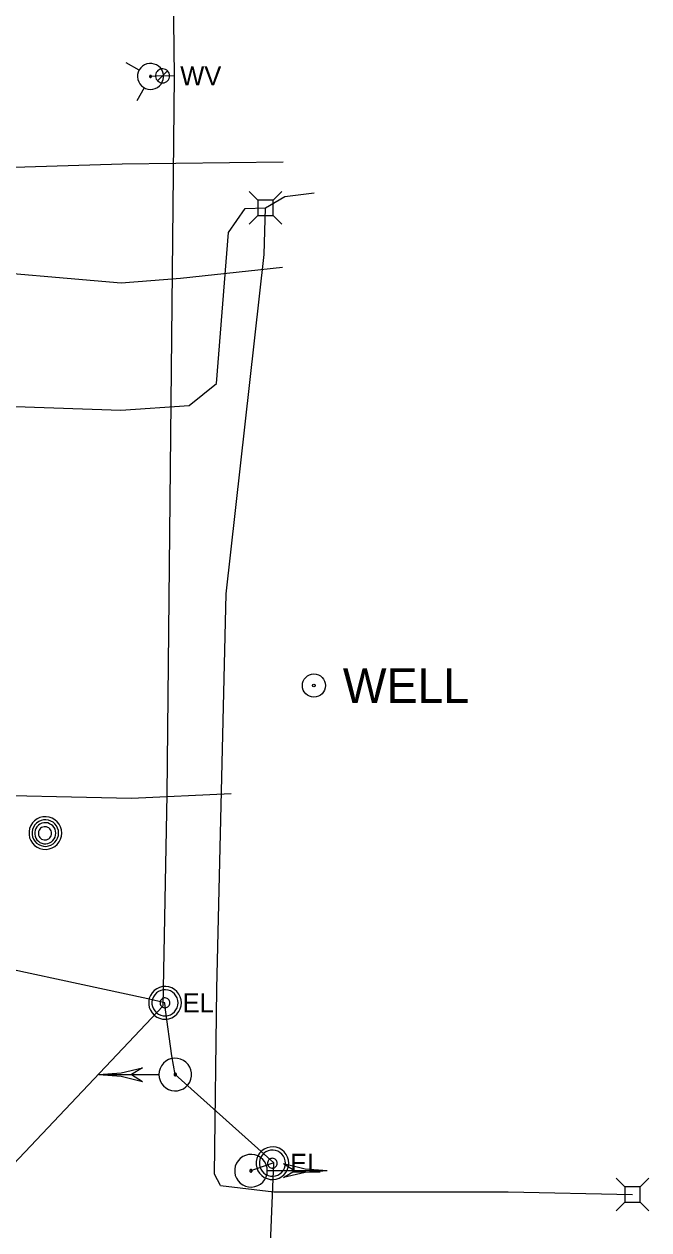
# Model space of a CAD drawing. Extents: x 596028 to 606371, y 330010 to 403088.
# Drawn here: x 602130 to 602256.1, y 369106.4 to 369349.8 of the extents above; entities that cross this region are included whole.
import ezdxf

# ---------------------------------------------------------------- set-up
doc = ezdxf.new("R2010")
doc.units = 0
for name, color, linetype in [('E_MISCPROP_Well', 7, 'Continuous'), ('E_SIG', 7, 'Continuous'), ('E_UTL_AG_Bold', 7, 'Continuous'), ('E_UTL_E', 7, 'Continuous'), ('E_UTL_E_UG', 7, 'Continuous'), ('E_UTL_G_UG', 7, 'Continuous'), ('E_UTL_MH', 7, 'Continuous'), ('E_UTL_T_UG', 7, 'Continuous'), ('E_UTL_TV_UG', 7, 'Continuous'), ('E_UTL_W', 7, 'Continuous'), ('E_UTL_W_UG', 7, 'Continuous'), ('E_UTL_WHydrant', 7, 'Continuous')]:
    doc.layers.add(name, color=color, linetype=linetype)

msp = doc.modelspace()

# ---------------------------------------------------------------- linework, layer by layer
at = {"layer": 'E_MISCPROP_Well'}
for radius in [2.33, 0.292]:
    msp.add_circle((602188.45, 369216.25), radius, dxfattribs=at)
at = {"layer": 'E_SIG'}
for points in [[(602145.07, 369137.72), (602149.53, 369138.06), (602153.87, 369139.09)], [(602153.87, 369139.09), (602151.67, 369137.72)], [(602157.17, 369137.72), (602157.23, 369137.09), (602157.41, 369136.49), (602157.7, 369135.93), (602158.08, 369135.44), (602158.56, 369135.03), (602159.1, 369134.71), (602159.69, 369134.51), (602160.31, 369134.42), (602160.94, 369134.45), (602161.55, 369134.6), (602162.12, 369134.86), (602162.63, 369135.22), (602163.07, 369135.68), (602163.41, 369136.2), (602163.64, 369136.79), (602163.76, 369137.4), (602163.76, 369138.03), (602163.64, 369138.65), (602163.41, 369139.23), (602163.07, 369139.76), (602162.63, 369140.21), (602162.12, 369140.57), (602161.55, 369140.83), (602160.94, 369140.98), (602160.31, 369141.01), (602159.69, 369140.92), (602159.1, 369140.72), (602158.56, 369140.4), (602158.08, 369139.99), (602157.7, 369139.5), (602157.41, 369138.94), (602157.23, 369138.34), (602157.17, 369137.72)], [(602145.07, 369137.72), (602157.11, 369137.72)], [(602145.07, 369137.72), (602149.53, 369137.37), (602153.87, 369136.34)], [(602151.67, 369137.72), (602153.87, 369136.34)], [(602160.22, 369137.72), (602160.22, 369137.67), (602160.24, 369137.62), (602160.26, 369137.58), (602160.29, 369137.54), (602160.33, 369137.51), (602160.37, 369137.49), (602160.41, 369137.47), (602160.46, 369137.46), (602160.51, 369137.47), (602160.55, 369137.48), (602160.6, 369137.5), (602160.64, 369137.52), (602160.67, 369137.56), (602160.7, 369137.6), (602160.71, 369137.64), (602160.72, 369137.69), (602160.72, 369137.74), (602160.71, 369137.79), (602160.7, 369137.83), (602160.67, 369137.87), (602160.64, 369137.91), (602160.6, 369137.93), (602160.55, 369137.95), (602160.51, 369137.97), (602160.46, 369137.97), (602160.41, 369137.96), (602160.37, 369137.95), (602160.33, 369137.92), (602160.29, 369137.89), (602160.26, 369137.85), (602160.24, 369137.81), (602160.22, 369137.76), (602160.22, 369137.72)], [(602179.05, 369118.28), (602178.99, 369118.91), (602178.82, 369119.51), (602178.53, 369120.07), (602178.14, 369120.56), (602177.67, 369120.97), (602177.12, 369121.29), (602176.53, 369121.49), (602175.91, 369121.58), (602175.28, 369121.55), (602174.67, 369121.4), (602174.1, 369121.14), (602173.59, 369120.78), (602173.16, 369120.32), (602172.82, 369119.8), (602172.59, 369119.21), (602172.47, 369118.6), (602172.47, 369117.97), (602172.59, 369117.35), (602172.82, 369116.77), (602173.16, 369116.24), (602173.59, 369115.79), (602174.1, 369115.43), (602174.67, 369115.17), (602175.28, 369115.02), (602175.91, 369114.99), (602176.53, 369115.08), (602177.12, 369115.28), (602177.67, 369115.6), (602178.14, 369116.01), (602178.53, 369116.5), (602178.82, 369117.06), (602178.99, 369117.66), (602179.05, 369118.28)], [(602191.15, 369118.28), (602186.7, 369118.63), (602182.35, 369119.66)], [(602184.55, 369118.28), (602182.35, 369119.66)], [(602176, 369118.28), (602176, 369118.33), (602175.99, 369118.38), (602175.96, 369118.42), (602175.93, 369118.46), (602175.9, 369118.49), (602175.86, 369118.51), (602175.81, 369118.53), (602175.76, 369118.54), (602175.72, 369118.53), (602175.67, 369118.52), (602175.63, 369118.5), (602175.59, 369118.48), (602175.55, 369118.44), (602175.53, 369118.4), (602175.51, 369118.36), (602175.5, 369118.31), (602175.5, 369118.26), (602175.51, 369118.21), (602175.53, 369118.17), (602175.55, 369118.13), (602175.59, 369118.09), (602175.63, 369118.07), (602175.67, 369118.05), (602175.72, 369118.03), (602175.76, 369118.03), (602175.81, 369118.04), (602175.86, 369118.05), (602175.9, 369118.08), (602175.93, 369118.11), (602175.96, 369118.15), (602175.99, 369118.19), (602176, 369118.24), (602176, 369118.28)], [(602191.15, 369118.28), (602179.11, 369118.28)], [(602191.15, 369118.28), (602186.7, 369117.94), (602182.35, 369116.91)], [(602182.35, 369116.91), (602184.55, 369118.28)]]:
    msp.add_lwpolyline(points, dxfattribs=at)
at = {"layer": 'E_UTL_AG_Bold'}
for points in [[(602177.11, 369314.24), (602175.36, 369315.99)], [(602180.21, 369314.24), (602177.11, 369314.24)], [(602177.11, 369314.24), (602177.11, 369311.15)], [(602180.21, 369314.24), (602181.96, 369315.99)], [(602180.21, 369311.15), (602180.21, 369314.24)], [(602177.11, 369311.15), (602175.36, 369309.39)], [(602177.11, 369311.15), (602180.21, 369311.15)], [(602180.21, 369311.15), (602181.96, 369309.39)], [(602251.21, 369115.04), (602249.46, 369116.8)], [(602254.31, 369115.04), (602251.21, 369115.04)], [(602251.21, 369115.04), (602251.21, 369111.95)], [(602254.31, 369115.04), (602256.06, 369116.8)], [(602254.31, 369111.95), (602254.31, 369115.04)], [(602251.21, 369111.95), (602249.46, 369110.2)], [(602251.21, 369111.95), (602254.31, 369111.95)], [(602254.31, 369111.95), (602256.06, 369110.2)]]:
    msp.add_lwpolyline(points, dxfattribs=at)
at = {"layer": 'E_UTL_E'}
for points in [[(602161.7, 369152.19), (602161.64, 369152.82), (602161.46, 369153.42), (602161.17, 369153.97), (602160.78, 369154.47), (602160.31, 369154.88), (602159.77, 369155.19), (602159.17, 369155.4), (602158.55, 369155.49), (602157.93, 369155.46), (602157.32, 369155.31), (602156.75, 369155.05), (602156.24, 369154.68), (602155.8, 369154.23), (602155.46, 369153.7), (602155.23, 369153.12), (602155.11, 369152.5), (602155.11, 369151.88), (602155.23, 369151.26), (602155.46, 369150.68), (602155.8, 369150.15), (602156.24, 369149.7), (602156.75, 369149.33), (602157.32, 369149.07), (602157.93, 369148.92), (602158.55, 369148.89), (602159.17, 369148.98), (602159.77, 369149.19), (602160.31, 369149.5), (602160.78, 369149.91), (602161.17, 369150.41), (602161.46, 369150.96), (602161.64, 369151.57), (602161.7, 369152.19)], [(602161.7, 369152.19), (602161.64, 369152.82), (602161.46, 369153.42), (602161.17, 369153.97), (602160.78, 369154.47), (602160.31, 369154.88), (602159.77, 369155.19), (602159.17, 369155.4), (602158.55, 369155.49), (602157.93, 369155.46), (602157.32, 369155.31), (602156.75, 369155.05), (602156.24, 369154.68), (602155.8, 369154.23), (602155.46, 369153.7), (602155.23, 369153.12), (602155.11, 369152.5), (602155.11, 369151.88), (602155.23, 369151.26), (602155.46, 369150.68), (602155.8, 369150.15), (602156.24, 369149.7), (602156.75, 369149.33), (602157.32, 369149.07), (602157.93, 369148.92), (602158.55, 369148.89), (602159.17, 369148.98), (602159.77, 369149.19), (602160.31, 369149.5), (602160.78, 369149.91), (602161.17, 369150.41), (602161.46, 369150.96), (602161.64, 369151.57), (602161.7, 369152.19)], [(602161.04, 369152.19), (602160.99, 369152.69), (602160.85, 369153.17), (602160.62, 369153.62), (602160.31, 369154.01), (602159.93, 369154.34), (602159.49, 369154.59), (602159.02, 369154.76), (602158.52, 369154.83), (602158.02, 369154.8), (602157.53, 369154.69), (602157.08, 369154.48), (602156.67, 369154.19), (602156.32, 369153.82), (602156.05, 369153.4), (602155.86, 369152.93), (602155.77, 369152.44), (602155.77, 369151.94), (602155.86, 369151.45), (602156.05, 369150.98), (602156.32, 369150.56), (602156.67, 369150.2), (602157.08, 369149.9), (602157.53, 369149.7), (602158.02, 369149.58), (602158.52, 369149.55), (602159.02, 369149.63), (602159.49, 369149.79), (602159.93, 369150.04), (602160.31, 369150.37), (602160.62, 369150.76), (602160.85, 369151.21), (602160.99, 369151.69), (602161.04, 369152.19)], [(602161.04, 369152.19), (602160.99, 369152.69), (602160.85, 369153.17), (602160.62, 369153.62), (602160.31, 369154.01), (602159.93, 369154.34), (602159.49, 369154.59), (602159.02, 369154.76), (602158.52, 369154.83), (602158.02, 369154.8), (602157.53, 369154.69), (602157.08, 369154.48), (602156.67, 369154.19), (602156.32, 369153.82), (602156.05, 369153.4), (602155.86, 369152.93), (602155.77, 369152.44), (602155.77, 369151.94), (602155.86, 369151.45), (602156.05, 369150.98), (602156.32, 369150.56), (602156.67, 369150.2), (602157.08, 369149.9), (602157.53, 369149.7), (602158.02, 369149.58), (602158.52, 369149.55), (602159.02, 369149.63), (602159.49, 369149.79), (602159.93, 369150.04), (602160.31, 369150.37), (602160.62, 369150.76), (602160.85, 369151.21), (602160.99, 369151.69), (602161.04, 369152.19)], [(602159.39, 369152.19), (602159.37, 369152.38), (602159.32, 369152.56), (602159.23, 369152.73), (602159.11, 369152.87), (602158.97, 369153), (602158.81, 369153.09), (602158.63, 369153.15), (602158.44, 369153.18), (602158.26, 369153.17), (602158.07, 369153.13), (602157.9, 369153.05), (602157.75, 369152.94), (602157.62, 369152.8), (602157.52, 369152.64), (602157.45, 369152.47), (602157.41, 369152.28), (602157.41, 369152.1), (602157.45, 369151.91), (602157.52, 369151.74), (602157.62, 369151.58), (602157.75, 369151.44), (602157.9, 369151.33), (602158.07, 369151.26), (602158.26, 369151.21), (602158.44, 369151.2), (602158.63, 369151.23), (602158.81, 369151.29), (602158.97, 369151.38), (602159.11, 369151.51), (602159.23, 369151.66), (602159.32, 369151.82), (602159.37, 369152), (602159.39, 369152.19)], [(602159.39, 369152.19), (602159.37, 369152.38), (602159.32, 369152.56), (602159.23, 369152.73), (602159.11, 369152.87), (602158.97, 369153), (602158.81, 369153.09), (602158.63, 369153.15), (602158.44, 369153.18), (602158.26, 369153.17), (602158.07, 369153.13), (602157.9, 369153.05), (602157.75, 369152.94), (602157.62, 369152.8), (602157.52, 369152.64), (602157.45, 369152.47), (602157.41, 369152.28), (602157.41, 369152.1), (602157.45, 369151.91), (602157.52, 369151.74), (602157.62, 369151.58), (602157.75, 369151.44), (602157.9, 369151.33), (602158.07, 369151.26), (602158.26, 369151.21), (602158.44, 369151.2), (602158.63, 369151.23), (602158.81, 369151.29), (602158.97, 369151.38), (602159.11, 369151.51), (602159.23, 369151.66), (602159.32, 369151.82), (602159.37, 369152), (602159.39, 369152.19)], [(602183.38, 369119.81), (602183.32, 369120.44), (602183.14, 369121.04), (602182.86, 369121.6), (602182.47, 369122.09), (602182, 369122.5), (602181.45, 369122.82), (602180.86, 369123.02), (602180.24, 369123.11), (602179.61, 369123.08), (602179, 369122.93), (602178.43, 369122.67), (602177.92, 369122.31), (602177.49, 369121.85), (602177.15, 369121.33), (602176.91, 369120.74), (602176.8, 369120.13), (602176.8, 369119.5), (602176.91, 369118.88), (602177.15, 369118.3), (602177.49, 369117.77), (602177.92, 369117.32), (602178.43, 369116.96), (602179, 369116.7), (602179.61, 369116.55), (602180.24, 369116.52), (602180.86, 369116.61), (602181.45, 369116.81), (602182, 369117.13), (602182.47, 369117.54), (602182.86, 369118.03), (602183.14, 369118.59), (602183.32, 369119.19), (602183.38, 369119.81)], [(602183.38, 369119.81), (602183.32, 369120.44), (602183.14, 369121.04), (602182.86, 369121.6), (602182.47, 369122.09), (602182, 369122.5), (602181.45, 369122.82), (602180.86, 369123.02), (602180.24, 369123.11), (602179.61, 369123.08), (602179, 369122.93), (602178.43, 369122.67), (602177.92, 369122.31), (602177.49, 369121.85), (602177.15, 369121.33), (602176.91, 369120.74), (602176.8, 369120.13), (602176.8, 369119.5), (602176.91, 369118.88), (602177.15, 369118.3), (602177.49, 369117.77), (602177.92, 369117.32), (602178.43, 369116.96), (602179, 369116.7), (602179.61, 369116.55), (602180.24, 369116.52), (602180.86, 369116.61), (602181.45, 369116.81), (602182, 369117.13), (602182.47, 369117.54), (602182.86, 369118.03), (602183.14, 369118.59), (602183.32, 369119.19), (602183.38, 369119.81)], [(602182.72, 369119.81), (602182.67, 369120.31), (602182.53, 369120.8), (602182.3, 369121.24), (602181.99, 369121.64), (602181.61, 369121.96), (602181.18, 369122.22), (602180.7, 369122.38), (602180.21, 369122.45), (602179.71, 369122.43), (602179.22, 369122.31), (602178.76, 369122.1), (602178.35, 369121.81), (602178.01, 369121.45), (602177.73, 369121.02), (602177.55, 369120.56), (602177.45, 369120.06), (602177.45, 369119.56), (602177.55, 369119.07), (602177.73, 369118.6), (602178.01, 369118.18), (602178.35, 369117.82), (602178.76, 369117.53), (602179.22, 369117.32), (602179.71, 369117.2), (602180.21, 369117.18), (602180.7, 369117.25), (602181.18, 369117.41), (602181.61, 369117.66), (602181.99, 369117.99), (602182.3, 369118.39), (602182.53, 369118.83), (602182.67, 369119.31), (602182.72, 369119.81)], [(602182.72, 369119.81), (602182.67, 369120.31), (602182.53, 369120.8), (602182.3, 369121.24), (602181.99, 369121.64), (602181.61, 369121.96), (602181.18, 369122.22), (602180.7, 369122.38), (602180.21, 369122.45), (602179.71, 369122.43), (602179.22, 369122.31), (602178.76, 369122.1), (602178.35, 369121.81), (602178.01, 369121.45), (602177.73, 369121.02), (602177.55, 369120.56), (602177.45, 369120.06), (602177.45, 369119.56), (602177.55, 369119.07), (602177.73, 369118.6), (602178.01, 369118.18), (602178.35, 369117.82), (602178.76, 369117.53), (602179.22, 369117.32), (602179.71, 369117.2), (602180.21, 369117.18), (602180.7, 369117.25), (602181.18, 369117.41), (602181.61, 369117.66), (602181.99, 369117.99), (602182.3, 369118.39), (602182.53, 369118.83), (602182.67, 369119.31), (602182.72, 369119.81)], [(602181.07, 369119.81), (602181.05, 369120), (602181, 369120.18), (602180.91, 369120.35), (602180.8, 369120.5), (602180.66, 369120.62), (602180.49, 369120.71), (602180.31, 369120.78), (602180.13, 369120.8), (602179.94, 369120.79), (602179.76, 369120.75), (602179.59, 369120.67), (602179.43, 369120.56), (602179.3, 369120.43), (602179.2, 369120.27), (602179.13, 369120.09), (602179.1, 369119.91), (602179.1, 369119.72), (602179.13, 369119.53), (602179.2, 369119.36), (602179.3, 369119.2), (602179.43, 369119.07), (602179.59, 369118.96), (602179.76, 369118.88), (602179.94, 369118.83), (602180.13, 369118.83), (602180.31, 369118.85), (602180.49, 369118.91), (602180.66, 369119.01), (602180.8, 369119.13), (602180.91, 369119.28), (602181, 369119.45), (602181.05, 369119.63), (602181.07, 369119.81)], [(602181.07, 369119.81), (602181.05, 369120), (602181, 369120.18), (602180.91, 369120.35), (602180.8, 369120.5), (602180.66, 369120.62), (602180.49, 369120.71), (602180.31, 369120.78), (602180.13, 369120.8), (602179.94, 369120.79), (602179.76, 369120.75), (602179.59, 369120.67), (602179.43, 369120.56), (602179.3, 369120.43), (602179.2, 369120.27), (602179.13, 369120.09), (602179.1, 369119.91), (602179.1, 369119.72), (602179.13, 369119.53), (602179.2, 369119.36), (602179.3, 369119.2), (602179.43, 369119.07), (602179.59, 369118.96), (602179.76, 369118.88), (602179.94, 369118.83), (602180.13, 369118.83), (602180.31, 369118.85), (602180.49, 369118.91), (602180.66, 369119.01), (602180.8, 369119.13), (602180.91, 369119.28), (602181, 369119.45), (602181.05, 369119.63), (602181.07, 369119.81)]]:
    msp.add_lwpolyline(points, dxfattribs=at)
at = {"layer": 'E_UTL_E_UG'}
for points in [[(602033.16, 369293.38), (602037.75, 369292.21), (602046.18, 369292.16), (602059.9, 369292.84), (602080.39, 369295.68), (602105.49, 369300.48), (602115.23, 369300.51), (602149.58, 369297.57), (602161.56, 369298.48), (602182.11, 369300.71)], [(602041.01, 369037.29), (602049.47, 369029.24), (602053.23, 369027.75), (602093.72, 369026.23), (602113.89, 369025.74), (602160.38, 369025.63), (602164.2, 369027.57), (602177.75, 369044.56), (602181.17, 369049.71), (602181.08, 369054.39), (602178.92, 369083.98), (602180.35, 369119.91), (602160.47, 369137.72), (602159.75, 369141.47), (602158.51, 369150.78), (602158.39, 369152.19), (602154.92, 369152.99), (602113.64, 369161.88), (602091.38, 369167.51), (602053.04, 369174.99)], [(602180.35, 369119.91), (602176.46, 369118.51), (602175.75, 369118.28)]]:
    msp.add_lwpolyline(points, dxfattribs=at)
at = {"layer": 'E_UTL_G_UG'}
msp.add_lwpolyline([(602041.46, 369196.45), (602050.32, 369195.31), (602080.85, 369193.58), (602115.32, 369194.33), (602151.65, 369193.49), (602171.76, 369194.46)], dxfattribs=at)
at = {"layer": 'E_UTL_MH'}
for points in [[(602137.55, 369186.46), (602137.49, 369187.09), (602137.31, 369187.69), (602137.02, 369188.24), (602136.63, 369188.74), (602136.16, 369189.15), (602135.62, 369189.46), (602135.02, 369189.67), (602134.4, 369189.76), (602133.78, 369189.73), (602133.17, 369189.58), (602132.6, 369189.32), (602132.08, 369188.95), (602131.65, 369188.5), (602131.31, 369187.97), (602131.08, 369187.39), (602130.96, 369186.77), (602130.96, 369186.15), (602131.08, 369185.53), (602131.31, 369184.95), (602131.65, 369184.42), (602132.08, 369183.97), (602132.6, 369183.6), (602133.17, 369183.34), (602133.78, 369183.19), (602134.4, 369183.16), (602135.02, 369183.25), (602135.62, 369183.46), (602136.16, 369183.77), (602136.63, 369184.18), (602137.02, 369184.68), (602137.31, 369185.23), (602137.49, 369185.84), (602137.55, 369186.46)], [(602136.93, 369186.46), (602136.88, 369186.96), (602136.74, 369187.45), (602136.51, 369187.9), (602136.19, 369188.3), (602135.81, 369188.64), (602135.37, 369188.89), (602134.88, 369189.06), (602134.38, 369189.13), (602133.87, 369189.11), (602133.38, 369188.99), (602132.91, 369188.77), (602132.5, 369188.48), (602132.15, 369188.11), (602131.87, 369187.68), (602131.68, 369187.21), (602131.59, 369186.71), (602131.59, 369186.2), (602131.68, 369185.7), (602131.87, 369185.23), (602132.15, 369184.8), (602132.5, 369184.43), (602132.91, 369184.14), (602133.38, 369183.93), (602133.87, 369183.81), (602134.38, 369183.78), (602134.88, 369183.86), (602135.37, 369184.02), (602135.81, 369184.28), (602136.19, 369184.61), (602136.51, 369185.01), (602136.74, 369185.46), (602136.88, 369185.95), (602136.93, 369186.46)], [(602136.37, 369186.43), (602136.33, 369186.83), (602136.21, 369187.22), (602136.03, 369187.58), (602135.78, 369187.9), (602135.47, 369188.16), (602135.12, 369188.36), (602134.74, 369188.5), (602134.34, 369188.55), (602133.93, 369188.54), (602133.54, 369188.44), (602133.17, 369188.27), (602132.84, 369188.04), (602132.56, 369187.74), (602132.35, 369187.4), (602132.2, 369187.03), (602132.12, 369186.63), (602132.12, 369186.23), (602132.2, 369185.83), (602132.35, 369185.45), (602132.56, 369185.11), (602132.84, 369184.82), (602133.17, 369184.58), (602133.54, 369184.42), (602133.93, 369184.32), (602134.34, 369184.3), (602134.74, 369184.36), (602135.12, 369184.49), (602135.47, 369184.69), (602135.78, 369184.96), (602136.03, 369185.28), (602136.21, 369185.64), (602136.33, 369186.02), (602136.37, 369186.43)], [(602135.51, 369186.41), (602135.49, 369186.66), (602135.42, 369186.91), (602135.3, 369187.13), (602135.14, 369187.33), (602134.95, 369187.5), (602134.73, 369187.62), (602134.49, 369187.71), (602134.24, 369187.74), (602133.99, 369187.73), (602133.74, 369187.67), (602133.51, 369187.57), (602133.31, 369187.42), (602133.13, 369187.24), (602133, 369187.02), (602132.9, 369186.79), (602132.85, 369186.54), (602132.85, 369186.29), (602132.9, 369186.04), (602133, 369185.8), (602133.13, 369185.59), (602133.31, 369185.41), (602133.51, 369185.26), (602133.74, 369185.15), (602133.99, 369185.09), (602134.24, 369185.08), (602134.49, 369185.12), (602134.73, 369185.2), (602134.95, 369185.33), (602135.14, 369185.49), (602135.3, 369185.69), (602135.42, 369185.92), (602135.49, 369186.16), (602135.51, 369186.41)]]:
    msp.add_lwpolyline(points, dxfattribs=at)
at = {"layer": 'E_UTL_T_UG'}
for points in [[(602058.47, 369087.55), (602057.25, 369111.03), (602046.72, 369150.12), (602046.37, 369150.83), (602043.76, 369252.4), (602043.97, 369262.12), (602048.11, 369271.03), (602048.19, 369271.04), (602052.91, 369274.85), (602091.68, 369274.58), (602112.7, 369273.09), (602149.46, 369271.84), (602163.3, 369272.81), (602168.8, 369277.25), (602171.21, 369307.7), (602174.58, 369312.58), (602178.66, 369312.69), (602182.61, 369314.97), (602188.54, 369315.69)], [(602169.63, 369115.3), (602168.37, 369117.62), (602168.86, 369154.99), (602170.76, 369234.75), (602178.45, 369303.26), (602178.66, 369312.69)], [(602169.63, 369115.3), (602180.39, 369114.06), (602227.66, 369114.04), (602252.76, 369113.5)]]:
    msp.add_lwpolyline(points, dxfattribs=at)
at = {"layer": 'E_UTL_TV_UG'}
msp.add_lwpolyline([(602048.54, 369288.25), (602049.35, 369294.34), (602055.93, 369308.66), (602061.19, 369311.62), (602103.56, 369318.84), (602116.93, 369320.58), (602149.73, 369321.59), (602182.25, 369321.99)], dxfattribs=at)
at = {"layer": 'E_UTL_W'}
for points in [[(602159.34, 369339.33), (602159.31, 369339.6), (602159.24, 369339.86), (602159.11, 369340.1), (602158.94, 369340.32), (602158.74, 369340.49), (602158.51, 369340.63), (602158.25, 369340.72), (602157.98, 369340.76), (602157.71, 369340.74), (602157.45, 369340.68), (602157.2, 369340.57), (602156.98, 369340.41), (602156.79, 369340.21), (602156.65, 369339.99), (602156.54, 369339.74), (602156.49, 369339.47), (602156.49, 369339.2), (602156.54, 369338.93), (602156.65, 369338.68), (602156.79, 369338.45), (602156.98, 369338.26), (602157.2, 369338.1), (602157.45, 369337.99), (602157.71, 369337.92), (602157.98, 369337.91), (602158.25, 369337.95), (602158.51, 369338.04), (602158.74, 369338.17), (602158.94, 369338.35), (602159.11, 369338.56), (602159.24, 369338.8), (602159.31, 369339.06), (602159.34, 369339.33)], [(602156.9, 369338.33), (602158.92, 369340.34)]]:
    msp.add_lwpolyline(points, dxfattribs=at)
at = {"layer": 'E_UTL_W_UG'}
for points in [[(602120.47, 368957.7), (602119.8, 369029.35), (602121.18, 369073.87), (602121.88, 369113.46), (602158, 369151.56), (602158.82, 369194.22), (602160.29, 369339.25), (602159.56, 369400.96), (602164.03, 369541.04), (602166.71, 369627.34)], [(602160.29, 369339.25), (602157.91, 369339.33), (602155.48, 369339.22)]]:
    msp.add_lwpolyline(points, dxfattribs=at)
at = {"layer": 'E_UTL_WHydrant'}
for points in [[(602153.21, 369340.48), (602150.56, 369341.95)], [(602154.76, 369341.74), (602154.29, 369341.56), (602153.87, 369341.29), (602153.51, 369340.95), (602153.22, 369340.55), (602153.01, 369340.09), (602152.88, 369339.61), (602152.86, 369339.11), (602152.93, 369338.62), (602153.09, 369338.15), (602153.33, 369337.71), (602153.66, 369337.33), (602154.05, 369337.02), (602154.49, 369336.79), (602154.97, 369336.65), (602155.46, 369336.6), (602155.96, 369336.64), (602156.44, 369336.78), (602156.88, 369337), (602157.28, 369337.31), (602157.61, 369337.69), (602157.86, 369338.12), (602158.02, 369338.59), (602158.1, 369339.08), (602158.08, 369339.58), (602157.96, 369340.06), (602157.76, 369340.52), (602157.47, 369340.93), (602157.11, 369341.27), (602156.69, 369341.54), (602156.23, 369341.73), (602155.74, 369341.83), (602155.25, 369341.83), (602154.76, 369341.74)], [(602155.42, 369339.41), (602155.39, 369339.4), (602155.36, 369339.38), (602155.33, 369339.35), (602155.31, 369339.32), (602155.29, 369339.29), (602155.28, 369339.25), (602155.28, 369339.21), (602155.28, 369339.17), (602155.3, 369339.14), (602155.31, 369339.1), (602155.34, 369339.08), (602155.37, 369339.05), (602155.4, 369339.03), (602155.44, 369339.02), (602155.48, 369339.02), (602155.52, 369339.02), (602155.55, 369339.03), (602155.59, 369339.05), (602155.62, 369339.07), (602155.64, 369339.1), (602155.66, 369339.14), (602155.67, 369339.17), (602155.68, 369339.21), (602155.68, 369339.25), (602155.67, 369339.28), (602155.65, 369339.32), (602155.63, 369339.35), (602155.6, 369339.38), (602155.57, 369339.4), (602155.54, 369339.41), (602155.5, 369339.42), (602155.46, 369339.42), (602155.42, 369339.41)], [(602154.22, 369336.95), (602152.75, 369334.3)]]:
    msp.add_lwpolyline(points, dxfattribs=at)

# ---------------------------------------------------------------- texts
at = {"layer": 'E_MISCPROP_Well'}
msp.add_text('WELL', height=7, dxfattribs=at).set_placement((602194.29, 369212.75))
at = {"layer": 'E_UTL_E'}
for p in [(602161.96, 369150.25), (602161.96, 369150.25), (602183.65, 369117.87), (602183.65, 369117.87)]:
    msp.add_text('EL', height=3.849, dxfattribs=at).set_placement(p)
at = {"layer": 'E_UTL_W'}
msp.add_text('WV', height=3.85, dxfattribs=at).set_placement((602161.48, 369337.41))

doc.saveas('drawing.dxf')
